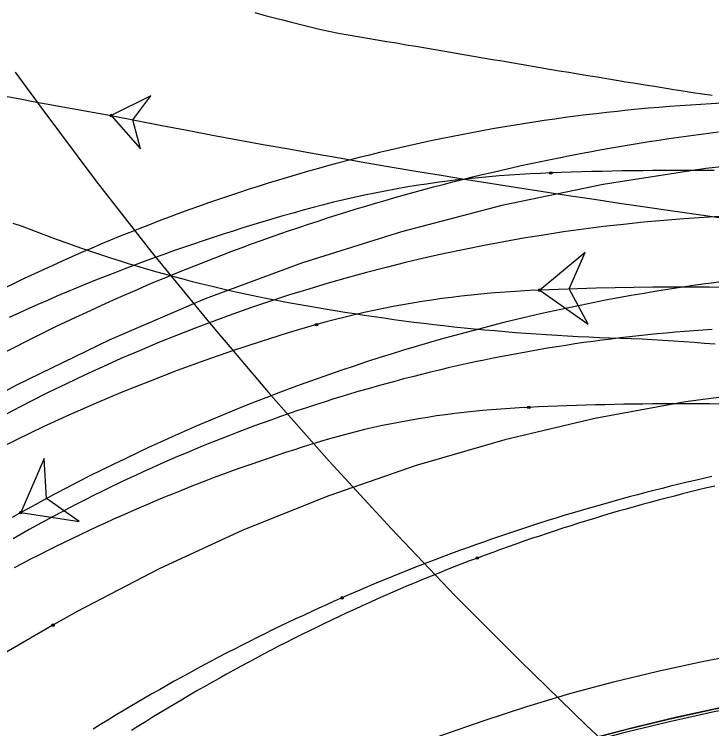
# Model space of a CAD drawing. Extents: x -14 to 1565148, y -25 to 642856.
# Drawn here: x 1564799.19 to 1564822.81, y 636543.56 to 636567.76 of the extents above; entities that cross this region are included whole.
import ezdxf

# ---------------------------------------------------------------- set-up
doc = ezdxf.new("R2010")
doc.units = 0
for name, color, linetype in [('DR_P_Erosion_Control', 7, 'Continuous'), ('DR_P_Headwall', 7, 'Continuous'), ('GE_P_Alignment_100_Stations', 7, 'Continuous'), ('GE_P_Driveway_CL', 7, 'Continuous'), ('GE_X_Alignment', 7, 'Continuous'), ('PV_P_EOP', 7, 'Continuous'), ('TR_Turning_Path28', 7, 'Continuous'), ('TR_Turning_Path28 - Copy-1', 7, 'Continuous')]:
    doc.layers.add(name, color=color, linetype=linetype)

msp = doc.modelspace()

# ---------------------------------------------------------------- linework, layer by layer
at = {"layer": 'DR_P_Erosion_Control'}
msp.add_lwpolyline([(1564799.222, 636565.807), (1564800.117, 636564.572), (1564801.953, 636562.12), (1564803.847, 636559.696), (1564805.797, 636557.306), (1564807.8, 636554.948), (1564809.855, 636552.624), (1564811.961, 636550.334), (1564814.117, 636548.079), (1564816.322, 636545.858), (1564818.575, 636543.671), (1564820.874, 636541.519), (1564823.215, 636539.404), (1564825.581, 636537.338), (1564827.964, 636535.325), (1564830.357, 636533.363), (1564832.751, 636531.453), (1564834.655, 636529.964)], dxfattribs=at)
at = {"layer": 'DR_P_Headwall'}
for points in [[(1564807.332, 636567.823), (1564807.643, 636567.737), (1564807.956, 636567.653), (1564808.269, 636567.572), (1564808.583, 636567.492), (1564808.897, 636567.414), (1564809.213, 636567.338), (1564809.529, 636567.263), (1564809.847, 636567.192), (1564810.17, 636567.127), (1564810.5, 636567.07), (1564810.829, 636567.014), (1564811.157, 636566.957), (1564811.484, 636566.901), (1564811.813, 636566.846), (1564812.141, 636566.791), (1564812.467, 636566.734), (1564812.792, 636566.678), (1564813.117, 636566.622), (1564813.443, 636566.567), (1564813.769, 636566.513), (1564814.093, 636566.457), (1564814.417, 636566.401), (1564814.741, 636566.347), (1564815.065, 636566.292), (1564815.389, 636566.237), (1564815.711, 636566.181), (1564816.033, 636566.126), (1564816.356, 636566.071), (1564816.68, 636566.017), (1564817.002, 636565.962), (1564817.324, 636565.906), (1564817.646, 636565.852), (1564817.969, 636565.798), (1564818.292, 636565.745), (1564818.615, 636565.692), (1564818.938, 636565.639), (1564819.261, 636565.586), (1564819.584, 636565.533), (1564819.907, 636565.48), (1564820.231, 636565.428), (1564820.554, 636565.375), (1564820.877, 636565.323), (1564821.201, 636565.271), (1564821.525, 636565.219), (1564821.849, 636565.168), (1564822.174, 636565.118), (1564822.5, 636565.068), (1564822.825, 636565.018)], [(1564802.473, 636564.333), (1564803.464, 636563.207), (1564803.209, 636564.188), (1564803.817, 636564.999), (1564802.473, 636564.333)], [(1564822.926, 636556.592), (1564822.574, 636556.616), (1564822.222, 636556.64), (1564821.869, 636556.663), (1564821.515, 636556.686), (1564821.162, 636556.708), (1564820.807, 636556.73), (1564820.453, 636556.752), (1564820.09, 636556.764), (1564819.727, 636556.776), (1564819.366, 636556.789), (1564819.005, 636556.804), (1564818.646, 636556.821), (1564818.287, 636556.838), (1564817.93, 636556.857), (1564817.574, 636556.878), (1564817.219, 636556.9), (1564816.866, 636556.924), (1564816.513, 636556.949), (1564816.162, 636556.976), (1564815.812, 636557.004), (1564815.464, 636557.034), (1564815.116, 636557.065), (1564814.77, 636557.098), (1564814.425, 636557.132), (1564814.082, 636557.168), (1564813.739, 636557.206), (1564813.398, 636557.245), (1564813.058, 636557.285), (1564812.719, 636557.327), (1564812.382, 636557.371), (1564812.046, 636557.416), (1564811.711, 636557.463), (1564811.377, 636557.511), (1564811.044, 636557.561), (1564810.713, 636557.613), (1564810.383, 636557.666), (1564810.054, 636557.721), (1564809.725, 636557.776), (1564809.395, 636557.83), (1564809.065, 636557.884), (1564808.737, 636557.941), (1564808.411, 636558.001), (1564808.086, 636558.062), (1564807.763, 636558.125), (1564807.441, 636558.19), (1564807.12, 636558.258), (1564806.801, 636558.327), (1564806.483, 636558.399), (1564806.166, 636558.472), (1564805.851, 636558.548), (1564805.537, 636558.625), (1564805.224, 636558.704), (1564804.912, 636558.786), (1564804.601, 636558.869), (1564804.292, 636558.954), (1564803.983, 636559.041), (1564803.675, 636559.131), (1564803.369, 636559.221), (1564803.063, 636559.314), (1564802.758, 636559.409), (1564802.455, 636559.506), (1564802.152, 636559.604), (1564801.85, 636559.704), (1564801.549, 636559.807), (1564801.248, 636559.911), (1564800.949, 636560.017), (1564800.65, 636560.124), (1564800.352, 636560.234), (1564800.055, 636560.346), (1564799.758, 636560.459), (1564799.462, 636560.574), (1564799.149, 636560.672)]]:
    msp.add_lwpolyline(points, dxfattribs=at)
msp.add_lwpolyline([(1564802.473, 636564.333), (1564803.464, 636563.207), (1564803.209, 636564.188), (1564803.817, 636564.999)], close=True, dxfattribs=at)
msp.add_circle((1564802.473, 636564.333), 0.0417, dxfattribs=at)
msp.add_circle((1564802.473, 636564.333), 0.0417, dxfattribs=at)
for centre, radius, start, end in [((1564943.26, 637347.874), 796.089, 258.78222, 259.813745), ((1564872.627, 636920.023), 362.542, 258.84262, 263.26076)]:
    msp.add_arc(centre, radius, start, end, dxfattribs=at)
at = {"layer": 'GE_P_Alignment_100_Stations'}
for points in [[(1564798.913, 636556.342), (1564799.249, 636556.514), (1564799.585, 636556.683), (1564799.922, 636556.851), (1564800.259, 636557.018), (1564800.598, 636557.182), (1564800.937, 636557.345), (1564801.278, 636557.506), (1564801.619, 636557.665), (1564801.961, 636557.823), (1564802.304, 636557.978), (1564802.647, 636558.132), (1564802.992, 636558.284), (1564803.337, 636558.434), (1564803.683, 636558.582), (1564804.03, 636558.729), (1564804.377, 636558.874), (1564804.691, 636559.003), (1564805.007, 636559.13), (1564805.322, 636559.257), (1564805.638, 636559.381), (1564805.955, 636559.504), (1564806.273, 636559.626), (1564806.591, 636559.746), (1564806.909, 636559.865), (1564807.229, 636559.982), (1564807.548, 636560.097), (1564807.869, 636560.211), (1564808.189, 636560.324), (1564808.511, 636560.435), (1564808.833, 636560.544), (1564809.155, 636560.652), (1564809.478, 636560.758), (1564809.801, 636560.863), (1564810.125, 636560.967), (1564810.449, 636561.068), (1564810.774, 636561.169), (1564811.1, 636561.267), (1564811.425, 636561.365), (1564811.751, 636561.46), (1564812.078, 636561.554), (1564812.405, 636561.647), (1564812.733, 636561.738), (1564813.06, 636561.827), (1564813.389, 636561.915), (1564813.717, 636562.001), (1564814.046, 636562.086), (1564814.376, 636562.169), (1564814.706, 636562.251), (1564815.036, 636562.331), (1564815.366, 636562.409), (1564815.697, 636562.486), (1564816.028, 636562.562), (1564816.359, 636562.635), (1564816.691, 636562.708), (1564817.023, 636562.778), (1564817.356, 636562.847), (1564817.688, 636562.915), (1564818.021, 636562.981), (1564818.354, 636563.045), (1564818.688, 636563.107), (1564819.021, 636563.169), (1564819.355, 636563.228), (1564819.689, 636563.286), (1564820.023, 636563.342), (1564820.358, 636563.397), (1564820.693, 636563.45), (1564821.028, 636563.502), (1564821.363, 636563.551), (1564821.698, 636563.6), (1564822.033, 636563.646), (1564822.369, 636563.692), (1564822.705, 636563.735), (1564823.041, 636563.777)], [(1564828.26, 636563.007), (1564826.105, 636562.91), (1564822.611, 636562.54), (1564819.14, 636561.997), (1564815.7, 636561.281), (1564812.3, 636560.395), (1564808.948, 636559.341), (1564805.653, 636558.121), (1564802.422, 636556.739), (1564799.264, 636555.197), (1564798.332, 636554.705)], [(1564826.856, 636555.171), (1564825.032, 636555.046), (1564821.929, 636554.632), (1564818.851, 636554.065), (1564815.804, 636553.344), (1564812.798, 636552.473), (1564809.839, 636551.454), (1564806.934, 636550.288), (1564804.091, 636548.979), (1564801.317, 636547.531), (1564800.499, 636547.069)], [(1564799.405, 636550.881), (1564801.382, 636550.582), (1564800.28, 636551.364), (1564800.205, 636552.714), (1564799.405, 636550.881)], [(1564799.405, 636550.881), (1564799.113, 636550.719)], [(1564800.497, 636547.068), (1564798.568, 636545.954), (1564795.889, 636544.265), (1564793.295, 636542.449), (1564790.791, 636540.511), (1564788.383, 636538.454), (1564786.077, 636536.284), (1564783.878, 636534.005), (1564783.029, 636533.065)]]:
    msp.add_lwpolyline(points, dxfattribs=at)
msp.add_lwpolyline([(1564799.405, 636550.881), (1564801.382, 636550.582), (1564800.28, 636551.364), (1564800.205, 636552.714)], close=True, dxfattribs=at)
for centre in [(1564799.405, 636550.881), (1564799.405, 636550.881), (1564800.497, 636547.068), (1564800.499, 636547.069)]:
    msp.add_circle(centre, 0.0417, dxfattribs=at)
msp.add_arc((1564831.787, 636492.566), 66.702, 94.78918, 119.04358, dxfattribs=at)
at = {"layer": 'GE_P_Driveway_CL'}
msp.add_arc((1564834.986, 636485.101), 60.333, 360, 269.30622, dxfattribs=at)
msp.add_arc((1564834.986, 636485.101), 60.333, 360, 269.30622, dxfattribs=at)
at = {"layer": 'GE_X_Alignment'}
msp.add_circle((1564834.986, 636485.101), 60.25, dxfattribs=at)
at = {"layer": 'PV_P_EOP'}
for radius in [62, 60.333, 60.25]:
    msp.add_circle((1564834.986, 636485.101), radius, dxfattribs=at)
at = {"layer": 'TR_Turning_Path28'}
for points in [[(1564823.154, 636564.748), (1564822.799, 636564.73), (1564822.444, 636564.71), (1564822.09, 636564.688), (1564821.735, 636564.663), (1564821.381, 636564.637), (1564821.026, 636564.608), (1564820.672, 636564.578), (1564820.318, 636564.546), (1564819.964, 636564.511), (1564819.611, 636564.475), (1564819.258, 636564.436), (1564818.905, 636564.395), (1564818.552, 636564.353), (1564818.199, 636564.308), (1564817.847, 636564.262), (1564817.495, 636564.213), (1564817.143, 636564.162), (1564816.791, 636564.11), (1564816.44, 636564.055), (1564816.089, 636563.998), (1564815.739, 636563.939), (1564815.389, 636563.879), (1564815.039, 636563.816), (1564814.689, 636563.751), (1564814.34, 636563.685), (1564813.991, 636563.616), (1564813.643, 636563.545), (1564813.295, 636563.472), (1564812.948, 636563.398), (1564812.601, 636563.321), (1564812.254, 636563.242), (1564811.908, 636563.161), (1564811.562, 636563.079), (1564811.217, 636562.994), (1564810.872, 636562.907), (1564810.528, 636562.819), (1564810.184, 636562.728), (1564809.841, 636562.636), (1564809.499, 636562.541), (1564809.157, 636562.445), (1564808.815, 636562.346), (1564808.474, 636562.246), (1564808.134, 636562.143), (1564807.794, 636562.039), (1564807.455, 636561.933), (1564807.116, 636561.825), (1564806.778, 636561.714), (1564806.441, 636561.602), (1564806.104, 636561.488), (1564805.768, 636561.372), (1564805.433, 636561.255), (1564805.098, 636561.135), (1564804.764, 636561.013), (1564804.431, 636560.889), (1564804.099, 636560.764), (1564803.767, 636560.636), (1564803.436, 636560.507), (1564803.105, 636560.376), (1564802.776, 636560.243), (1564802.447, 636560.108), (1564802.119, 636559.971), (1564801.792, 636559.832), (1564801.465, 636559.692), (1564801.14, 636559.549), (1564800.815, 636559.405), (1564800.491, 636559.258), (1564800.168, 636559.11), (1564799.845, 636558.96), (1564799.524, 636558.809), (1564799.204, 636558.655), (1564798.884, 636558.499)], [(1564822.827, 636557.08), (1564822.516, 636557.06), (1564822.205, 636557.038), (1564821.894, 636557.015), (1564821.583, 636556.989), (1564821.273, 636556.962), (1564820.962, 636556.933), (1564820.652, 636556.903), (1564820.342, 636556.87), (1564820.032, 636556.836), (1564819.723, 636556.8), (1564819.413, 636556.762), (1564819.104, 636556.723), (1564818.795, 636556.682), (1564818.486, 636556.639), (1564818.178, 636556.594), (1564817.87, 636556.547), (1564817.562, 636556.499), (1564817.254, 636556.449), (1564816.947, 636556.397), (1564816.64, 636556.343), (1564816.333, 636556.288), (1564816.026, 636556.23), (1564815.72, 636556.172), (1564815.415, 636556.111), (1564815.109, 636556.048), (1564814.804, 636555.984), (1564814.499, 636555.918), (1564814.195, 636555.851), (1564813.891, 636555.781), (1564813.588, 636555.71), (1564813.285, 636555.637), (1564812.982, 636555.562), (1564812.68, 636555.486), (1564812.378, 636555.408), (1564812.077, 636555.328), (1564811.776, 636555.246), (1564811.476, 636555.163), (1564811.176, 636555.078), (1564810.876, 636554.991), (1564810.577, 636554.903), (1564810.279, 636554.813), (1564809.981, 636554.721), (1564809.684, 636554.627), (1564809.387, 636554.532), (1564809.091, 636554.435), (1564808.795, 636554.336), (1564808.5, 636554.236), (1564808.206, 636554.134), (1564807.912, 636554.03), (1564807.618, 636553.925), (1564807.326, 636553.817), (1564807.034, 636553.709), (1564806.742, 636553.598), (1564806.451, 636553.486), (1564806.161, 636553.372), (1564805.872, 636553.257), (1564805.583, 636553.14), (1564805.295, 636553.021), (1564805.007, 636552.9), (1564804.72, 636552.778), (1564804.434, 636552.654), (1564804.149, 636552.529), (1564803.864, 636552.402), (1564803.58, 636552.273), (1564803.297, 636552.143), (1564803.015, 636552.011), (1564802.733, 636551.878), (1564802.452, 636551.743), (1564802.172, 636551.606), (1564801.893, 636551.468), (1564801.614, 636551.328), (1564801.337, 636551.186), (1564801.06, 636551.043), (1564800.784, 636550.898), (1564800.508, 636550.752), (1564800.234, 636550.604), (1564799.96, 636550.455), (1564799.688, 636550.304), (1564799.416, 636550.151), (1564799.145, 636549.997)], [(1564822.821, 636552.103), (1564822.54, 636552.039), (1564822.258, 636551.974), (1564821.977, 636551.908), (1564821.697, 636551.841), (1564821.416, 636551.772), (1564821.137, 636551.703), (1564820.857, 636551.632), (1564820.578, 636551.56), (1564820.299, 636551.487), (1564820.021, 636551.413), (1564819.743, 636551.338), (1564819.465, 636551.261), (1564819.188, 636551.184), (1564818.911, 636551.105), (1564818.634, 636551.025), (1564818.358, 636550.944), (1564818.083, 636550.862), (1564817.807, 636550.779), (1564817.532, 636550.695), (1564817.258, 636550.609), (1564816.984, 636550.522), (1564816.711, 636550.435), (1564816.437, 636550.346), (1564816.165, 636550.256), (1564815.893, 636550.165), (1564815.621, 636550.072), (1564815.349, 636549.979), (1564815.079, 636549.885), (1564814.808, 636549.789), (1564814.538, 636549.692), (1564814.269, 636549.594), (1564814, 636549.495), (1564813.731, 636549.395), (1564813.463, 636549.294), (1564813.196, 636549.192), (1564812.929, 636549.088), (1564812.662, 636548.984), (1564812.396, 636548.878), (1564812.131, 636548.771), (1564811.866, 636548.663), (1564811.602, 636548.554), (1564811.338, 636548.444), (1564811.074, 636548.333), (1564810.811, 636548.221), (1564810.549, 636548.107), (1564810.287, 636547.993)], [(1564810.287, 636547.993), (1564810.026, 636547.877), (1564809.764, 636547.76), (1564809.503, 636547.642), (1564809.241, 636547.522), (1564808.98, 636547.401), (1564808.719, 636547.279), (1564808.458, 636547.155), (1564808.197, 636547.03), (1564807.937, 636546.905), (1564807.678, 636546.778), (1564807.419, 636546.649), (1564807.161, 636546.52), (1564806.903, 636546.39), (1564806.645, 636546.258), (1564806.389, 636546.126), (1564806.132, 636545.992), (1564805.877, 636545.857), (1564805.622, 636545.721), (1564805.367, 636545.584), (1564805.113, 636545.446), (1564804.86, 636545.306), (1564804.607, 636545.166), (1564804.354, 636545.024), (1564804.103, 636544.882), (1564803.852, 636544.738), (1564803.601, 636544.593), (1564803.351, 636544.447), (1564803.102, 636544.3), (1564802.853, 636544.152), (1564802.605, 636544.003), (1564802.358, 636543.853), (1564802.111, 636543.701), (1564801.865, 636543.549)]]:
    msp.add_lwpolyline(points, dxfattribs=at)
msp.add_circle((1564810.287, 636547.993), 0.0417, dxfattribs=at)
msp.add_circle((1564810.287, 636547.993), 0.0417, dxfattribs=at)
msp.add_arc((1564826.152, 636502.84), 58.152, 89.47411, 132.52167, dxfattribs=at)
at = {"layer": 'TR_Turning_Path28 - Copy-1'}
for points in [[(1564822.899, 636562.466), (1564822.553, 636562.468), (1564822.207, 636562.47), (1564821.861, 636562.471), (1564821.515, 636562.471), (1564821.169, 636562.47), (1564820.823, 636562.468), (1564820.477, 636562.464), (1564820.131, 636562.46), (1564819.785, 636562.455), (1564819.439, 636562.448), (1564819.093, 636562.441), (1564818.747, 636562.432), (1564818.402, 636562.423), (1564818.056, 636562.412), (1564817.71, 636562.401), (1564817.364, 636562.388)], [(1564817.365, 636562.388), (1564817.018, 636562.375), (1564816.667, 636562.358), (1564816.317, 636562.339), (1564815.966, 636562.316), (1564815.615, 636562.29), (1564815.264, 636562.26), (1564814.912, 636562.227), (1564814.561, 636562.191), (1564814.21, 636562.151), (1564813.858, 636562.108), (1564813.507, 636562.062), (1564813.156, 636562.012), (1564812.805, 636561.958), (1564812.454, 636561.901), (1564812.103, 636561.84), (1564811.753, 636561.775), (1564811.403, 636561.707), (1564811.053, 636561.635), (1564810.704, 636561.559), (1564810.355, 636561.479), (1564810.007, 636561.396), (1564809.66, 636561.309), (1564809.317, 636561.219), (1564808.97, 636561.124), (1564808.63, 636561.029), (1564808.29, 636560.932), (1564807.95, 636560.833), (1564807.611, 636560.733), (1564807.273, 636560.63), (1564806.935, 636560.526), (1564806.598, 636560.42), (1564806.261, 636560.313), (1564805.925, 636560.203), (1564805.59, 636560.092), (1564805.255, 636559.979), (1564804.921, 636559.864), (1564804.587, 636559.747), (1564804.254, 636559.629), (1564803.922, 636559.509), (1564803.59, 636559.387), (1564803.259, 636559.263), (1564802.928, 636559.138), (1564802.599, 636559.01), (1564802.27, 636558.881), (1564801.941, 636558.751), (1564801.613, 636558.618), (1564801.286, 636558.484), (1564800.96, 636558.348), (1564800.635, 636558.21), (1564800.31, 636558.071), (1564799.986, 636557.929), (1564799.663, 636557.786), (1564799.34, 636557.642), (1564799.018, 636557.495)], [(1564816.987, 636558.416), (1564818.623, 636557.265), (1564817.986, 636558.458), (1564818.523, 636559.698), (1564816.987, 636558.416)], [(1564816.987, 636558.416), (1564816.654, 636558.402), (1564816.321, 636558.385), (1564815.989, 636558.364), (1564815.656, 636558.341), (1564815.324, 636558.314), (1564814.992, 636558.284), (1564814.66, 636558.251), (1564814.329, 636558.214), (1564813.998, 636558.174), (1564813.667, 636558.131), (1564813.337, 636558.084), (1564813.008, 636558.034), (1564812.679, 636557.981), (1564812.35, 636557.924), (1564812.022, 636557.863), (1564811.695, 636557.8), (1564811.369, 636557.732), (1564811.043, 636557.661), (1564810.718, 636557.586), (1564810.394, 636557.508), (1564810.071, 636557.426), (1564809.749, 636557.34), (1564809.428, 636557.251)], [(1564816.618, 636554.445), (1564816.299, 636554.43), (1564815.985, 636554.412), (1564815.671, 636554.391), (1564815.357, 636554.367), (1564815.045, 636554.339), (1564814.733, 636554.309), (1564814.421, 636554.275), (1564814.111, 636554.239), (1564813.801, 636554.199), (1564813.492, 636554.156), (1564813.184, 636554.109), (1564812.877, 636554.06), (1564812.571, 636554.007), (1564812.266, 636553.951), (1564811.961, 636553.891), (1564811.658, 636553.828), (1564811.356, 636553.762), (1564811.056, 636553.692), (1564810.756, 636553.619), (1564810.458, 636553.543), (1564810.161, 636553.463), (1564809.865, 636553.38), (1564809.565, 636553.291), (1564809.273, 636553.202), (1564808.975, 636553.108), (1564808.677, 636553.013), (1564808.38, 636552.917), (1564808.083, 636552.819), (1564807.787, 636552.719), (1564807.491, 636552.618), (1564807.196, 636552.515), (1564806.901, 636552.411), (1564806.607, 636552.305), (1564806.314, 636552.197), (1564806.021, 636552.088), (1564805.729, 636551.978), (1564805.437, 636551.865), (1564805.146, 636551.752), (1564804.855, 636551.636), (1564804.565, 636551.519), (1564804.276, 636551.401), (1564803.987, 636551.281), (1564803.699, 636551.159), (1564803.412, 636551.036), (1564803.125, 636550.912), (1564802.839, 636550.786), (1564802.554, 636550.658), (1564802.269, 636550.529), (1564801.986, 636550.398), (1564801.702, 636550.266), (1564801.42, 636550.133), (1564801.138, 636549.997), (1564800.857, 636549.861), (1564800.577, 636549.722), (1564800.297, 636549.583), (1564800.018, 636549.442), (1564799.74, 636549.299), (1564799.463, 636549.155), (1564799.186, 636549.009)], [(1564823.065, 636554.559), (1564822.742, 636554.562), (1564822.42, 636554.565), (1564822.098, 636554.567), (1564821.775, 636554.567), (1564821.453, 636554.567), (1564821.131, 636554.565), (1564820.808, 636554.563), (1564820.486, 636554.56), (1564820.163, 636554.555), (1564819.841, 636554.55), (1564819.519, 636554.544), (1564819.196, 636554.537), (1564818.874, 636554.529), (1564818.552, 636554.52), (1564818.23, 636554.51), (1564817.907, 636554.499), (1564817.585, 636554.487), (1564817.263, 636554.474), (1564816.941, 636554.46), (1564816.619, 636554.445)], [(1564822.92, 636551.781), (1564822.645, 636551.716), (1564822.371, 636551.65), (1564822.096, 636551.582), (1564821.822, 636551.514), (1564821.549, 636551.444), (1564821.276, 636551.373), (1564821.004, 636551.301), (1564820.732, 636551.228), (1564820.46, 636551.154), (1564820.189, 636551.079), (1564819.919, 636551.002), (1564819.649, 636550.925), (1564819.379, 636550.846), (1564819.11, 636550.767), (1564818.841, 636550.686), (1564818.573, 636550.604), (1564818.306, 636550.521), (1564818.039, 636550.437), (1564817.772, 636550.352), (1564817.506, 636550.265), (1564817.24, 636550.178), (1564816.975, 636550.089), (1564816.711, 636550), (1564816.447, 636549.909), (1564816.183, 636549.817), (1564815.921, 636549.724), (1564815.658, 636549.63), (1564815.397, 636549.535), (1564815.135, 636549.439), (1564814.875, 636549.341)], [(1564814.875, 636549.341), (1564814.614, 636549.243), (1564814.353, 636549.143), (1564814.093, 636549.042), (1564813.832, 636548.939), (1564813.572, 636548.835), (1564813.312, 636548.73), (1564813.051, 636548.624), (1564812.791, 636548.516), (1564812.53, 636548.407), (1564812.27, 636548.296), (1564812.01, 636548.184), (1564811.75, 636548.071), (1564811.489, 636547.956), (1564811.229, 636547.84), (1564810.969, 636547.722), (1564810.71, 636547.604), (1564810.451, 636547.484), (1564810.193, 636547.363), (1564809.935, 636547.241), (1564809.678, 636547.118), (1564809.421, 636546.993), (1564809.164, 636546.868), (1564808.908, 636546.741), (1564808.653, 636546.613), (1564808.397, 636546.483), (1564808.143, 636546.353), (1564807.889, 636546.221), (1564807.635, 636546.088), (1564807.382, 636545.954), (1564807.13, 636545.819), (1564806.878, 636545.683), (1564806.626, 636545.546), (1564806.375, 636545.407), (1564806.125, 636545.267), (1564805.875, 636545.126), (1564805.626, 636544.984), (1564805.377, 636544.841), (1564805.129, 636544.697), (1564804.881, 636544.551), (1564804.634, 636544.405), (1564804.388, 636544.257), (1564804.142, 636544.108), (1564803.896, 636543.958), (1564803.652, 636543.807), (1564803.408, 636543.655), (1564803.164, 636543.501)]]:
    msp.add_lwpolyline(points, dxfattribs=at)
msp.add_lwpolyline([(1564816.987, 636558.416), (1564818.623, 636557.265), (1564817.986, 636558.458), (1564818.523, 636559.698)], close=True, dxfattribs=at)
for centre in [(1564817.364, 636562.388), (1564817.365, 636562.388), (1564816.987, 636558.416), (1564816.987, 636558.416), (1564809.428, 636557.251), (1564809.428, 636557.251), (1564816.618, 636554.445), (1564816.619, 636554.445), (1564814.875, 636549.341), (1564814.875, 636549.341)]:
    msp.add_circle(centre, 0.0417, dxfattribs=at)
for centre, radius, start, end in [((1564821.749, 636446.627), 111.891, 71.56198, 92.43914), ((1564826.601, 636497.291), 62.371, 105.98192, 163.48735)]:
    msp.add_arc(centre, radius, start, end, dxfattribs=at)

doc.saveas('drawing.dxf')
